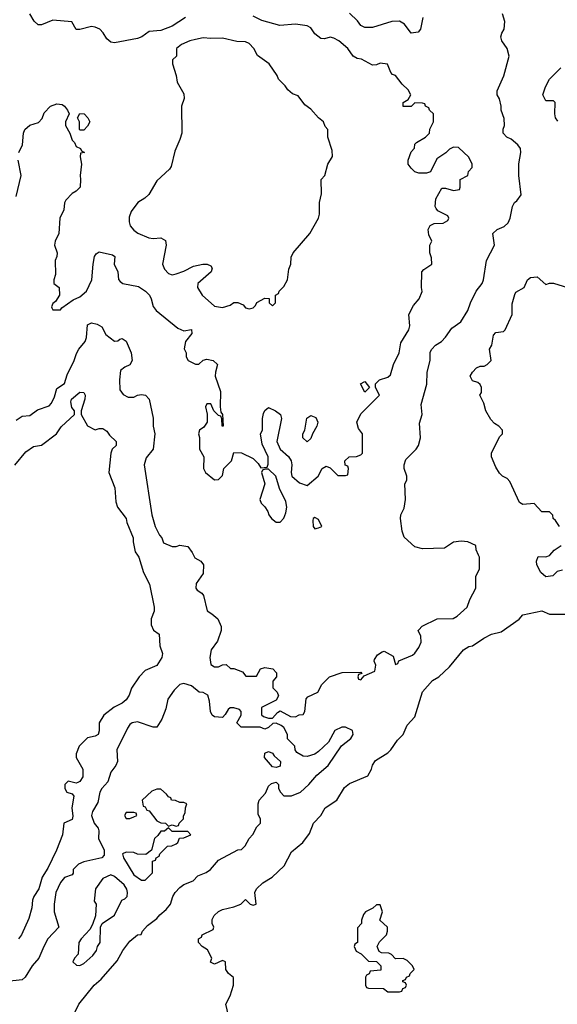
# Model space of a CAD drawing. Header units: inches. Extents: x 2348352 to 2479776, y 460422 to 613655.
# Tile 327 of 590: x 2414597 to 2417390, y 517670 to 522779. Entities that reach past the tile are written whole.
import ezdxf

# ---------------------------------------------------------------- set-up
doc = ezdxf.new("R2010")
doc.units = ezdxf.units.IN
doc.header["$MEASUREMENT"] = 0
doc.layers.add('C4511', color=7, linetype='Continuous')
doc.layers.add('C4512', color=7, linetype='Continuous')

msp = doc.modelspace()

# ---------------------------------------------------------------- linework, layer by layer
at = {"layer": 'C4511', "color": 4}
for points, elevation in [([(2415209.6, 520000), (2415216, 519990), (2415241, 519910), (2415271, 519850), (2415296, 519730), (2415296, 519710), (2415281, 519670), (2415279.6, 519639.6), (2415291.6, 519611.6), (2415322, 519590), (2415326, 519530), (2415338.8, 519490), (2415336, 519470), (2415310, 519428.7), (2415250, 519402), (2415218, 519370), (2415178, 519310), (2415166.4, 519273.6), (2415151, 519250), (2415130, 519233.2), (2415088.5, 519211.5), (2415034.8, 519170), (2415011, 519130), (2415010.6, 519089.4), (2415004.7, 519070), (2414990, 519061.2), (2414950, 519052.7), (2414906.8, 519010), (2414891.3, 518970), (2414891.3, 518950), (2414924.7, 518890), (2414924.7, 518850), (2414910, 518826), (2414899.6, 518820.4), (2414890, 518818), (2414850, 518828), (2414832, 518810), (2414832, 518790), (2414842, 518770), (2414870, 518762), (2414878, 518750), (2414867.7, 518690), (2414873.2, 518646.8), (2414870.7, 518629.3), (2414826, 518610), (2414819.1, 518550), (2414788, 518470), (2414743.8, 518376.2), (2414713.4, 518330), (2414697.3, 518270), (2414671.3, 518230), (2414664.7, 518210), (2414661, 518170), (2414645.2, 518114.8), (2414606.8, 518030), (2414591, 518010)], 104), ([(2415500.6, 520000), (2415507.1, 519987.1), (2415538, 519970), (2415551.3, 519950), (2415550, 519906), (2415514, 519854), (2415512, 519830), (2415519.6, 519819.6), (2415543.6, 519803.6), (2415551.6, 519791.6), (2415571.1, 519711.1), (2415596.3, 519696.3), (2415626, 519670), (2415644.7, 519630), (2415644.7, 519610), (2415625.4, 519554.6), (2415592, 519510), (2415584.7, 519470), (2415590, 519434), (2415610, 519422), (2415630, 519422), (2415650, 519432), (2415670, 519434), (2415692.7, 519412.7), (2415710, 519412), (2415755.3, 519395.3), (2415772.7, 519372.7), (2415827.3, 519372.7), (2415848, 519410), (2415870, 519418), (2415912, 519410), (2415932, 519390), (2415932, 519370), (2415912.7, 519347.3), (2415912.7, 519312.7), (2415934, 519290), (2415942, 519270), (2415930, 519248), (2415854, 519210), (2415852.7, 519172.7), (2415863.6, 519163.6), (2415890, 519154), (2415910, 519154), (2415936.4, 519183.6), (2415950, 519192), (2416003.6, 519163.6), (2416030, 519162), (2416048.4, 519171.6), (2416070, 519174), (2416078, 519190), (2416084.7, 519255.3), (2416094.6, 519265.4), (2416146, 519290), (2416166, 519330), (2416206, 519370), (2416271.6, 519391.6), (2416370, 519394), (2416374, 519386), (2416358, 519382), (2416354, 519370), (2416358, 519358), (2416370, 519354), (2416386, 519374), (2416442, 519398), (2416448, 519430), (2416438, 519450), (2416440.4, 519459.6), (2416456.4, 519483.6), (2416480.4, 519499.6), (2416490, 519502), (2416536.9, 519476.9), (2416550, 519434), (2416562, 519438), (2416567.3, 519452.7), (2416638, 519482), (2416650, 519492), (2416670, 519522), (2416682, 519550), (2416680.4, 519580.4), (2416668, 519610), (2416670, 519614), (2416688.4, 519631.6), (2416766, 519670), (2416848.4, 519671.6), (2416870, 519684.7), (2416922, 519730), (2416935.3, 519770), (2416966, 519830), (2416966, 519890), (2416986, 519930), (2416986, 519990), (2416981.4, 520000)], 108), ([(2417416.9, 519923.1), (2417390, 519915.3), (2417366.4, 519893.6), (2417330, 519889), (2417304, 519910), (2417284, 519950), (2417282, 519970), (2417290, 519994), (2417330, 519991.3), (2417350, 519998), (2417351.7, 520000)], 104), ([(2415688, 517590), (2415669, 517670), (2415690, 517714), (2415708.7, 517770), (2415708.7, 517808.7), (2415682, 517830), (2415668, 517850), (2415666, 517890), (2415650, 517898), (2415610, 517878), (2415588.7, 517888.7), (2415595.3, 517910), (2415572.7, 517952.7), (2415546, 517970), (2415526, 517990), (2415526, 518010), (2415542, 518018), (2415546, 518030), (2415602, 518058), (2415606, 518070), (2415598, 518090), (2415598, 518110), (2415608, 518130), (2415630, 518152), (2415650, 518162), (2415710, 518176), (2415746, 518190), (2415770, 518214), (2415794, 518190), (2415810, 518184.7), (2415826, 518190), (2415818, 518250), (2415828, 518270), (2415860.2, 518299.8), (2415908, 518330), (2415971.9, 518388.1), (2416010, 518462), (2416068.7, 518510), (2416103.1, 518556.9), (2416124, 518610), (2416161.2, 518650), (2416184, 518690), (2416244, 518730), (2416284.4, 518795.6), (2416310, 518815.5), (2416405.2, 518854.8), (2416424, 518890), (2416429.3, 518910.7), (2416445.6, 518934.4), (2416510, 518974.8), (2416525.2, 518990), (2416560.2, 519039.8), (2416589.3, 519070.7), (2416610, 519118), (2416650, 519162), (2416690, 519291.3), (2416742, 519350), (2416774, 519370), (2416830, 519421), (2416902, 519510), (2416930, 519526.8), (2416950, 519530.8), (2417008.7, 519570), (2417048, 519590), (2417097.5, 519602.5), (2417191.9, 519668.1), (2417210, 519691.3), (2417310, 519712), (2417350, 519694), (2417430, 519694)], 104), ([(2414873.6, 517606.4), (2414905.2, 517670), (2414984, 517770), (2415020.2, 517799.8), (2415104.1, 517895.9), (2415134, 517950), (2415170, 517998), (2415210, 518031.3), (2415228, 518032), (2415235.3, 518050), (2415261.2, 518078.8), (2415310, 518116), (2415325.4, 518134.6), (2415358.7, 518161.3), (2415381.2, 518190), (2415393.2, 518230), (2415405.2, 518250), (2415430, 518276), (2415450, 518291), (2415498, 518310), (2415523.2, 518336.8), (2415565.4, 518354.6), (2415589, 518370), (2415630, 518418.8), (2415730, 518472), (2415750, 518474), (2415768.4, 518491.6), (2415789.1, 518530.9), (2415808.9, 518551.1), (2415829.1, 518590.9), (2415848, 518610), (2415848, 518630), (2415836.4, 518656.4), (2415835.3, 518710), (2415842, 518730), (2415873.6, 518766.4), (2415890, 518802), (2415904.7, 518815.3), (2415930, 518822), (2415942, 518810), (2415942, 518790), (2415952, 518770), (2415970, 518752), (2416010, 518752), (2416055.3, 518770), (2416099, 518810), (2416140.7, 518859.3), (2416199, 518910), (2416268.7, 519011.3), (2416318, 519050), (2416328.7, 519070), (2416326, 519090), (2416290, 519108), (2416270, 519108), (2416234, 519090), (2416202, 519030), (2416150, 518982), (2416130, 518968.7), (2416090, 518955.3), (2416070, 518958), (2416036.4, 518976.4), (2416028, 518990), (2416026, 519010), (2415988.4, 519048.4), (2415988, 519070), (2415970, 519106), (2415956.4, 519116.4), (2415930, 519128), (2415912.7, 519127.3), (2415890, 519106), (2415870, 519098), (2415847.3, 519107.3), (2415748.4, 519108.4), (2415726, 519130), (2415748, 519170), (2415748, 519190), (2415739, 519199), (2415710, 519208.7), (2415690, 519208.7), (2415679.8, 519200.2), (2415665.4, 519174.6), (2415650, 519158), (2415610, 519162), (2415598, 519170), (2415588, 519190), (2415583.1, 519243.1), (2415574.6, 519274.6), (2415550, 519288), (2415529.1, 519289.1), (2415490, 519322), (2415450, 519334), (2415430, 519328.7), (2415399.8, 519300.2), (2415367.1, 519252.9), (2415356.8, 519203.2), (2415336, 519150), (2415310, 519108), (2415290, 519108.7), (2415210, 519135.3), (2415182, 519130), (2415170, 519122), (2415156.8, 519103.2), (2415102.8, 518990), (2415104.7, 518930), (2415096, 518910), (2415070, 518875.3), (2415054.9, 518825.1), (2415024, 518790), (2415014, 518770), (2415003.4, 518716.6), (2414976.3, 518670), (2414970.5, 518650), (2414983.8, 518610), (2415004.4, 518584.4), (2415008.2, 518570), (2415006.7, 518530), (2415036.4, 518470), (2415036.7, 518443.3), (2415024.7, 518430), (2414930, 518409), (2414902.5, 518397.5), (2414876, 518370), (2414874.8, 518350), (2414870, 518342), (2414830, 518328.7), (2414810, 518301.2), (2414786, 518250), (2414776.3, 518190), (2414776.3, 518150), (2414801, 518070), (2414744, 518010), (2414722, 517970), (2414697.3, 517910), (2414662.8, 517870), (2414626, 517810), (2414610, 517797.2), (2414530, 517789.2)], 108)]:
    msp.add_lwpolyline(points, dxfattribs=dict(at, elevation=elevation))
for points, elevation in [([(2415930, 518898), (2415910, 518902), (2415868.7, 518950), (2415870, 518974), (2415890, 518982), (2415910, 518974), (2415919.6, 518959.6), (2415952, 518930), (2415950, 518906)], 108), ([(2415330, 518786), (2415310, 518786), (2415283.6, 518776.4), (2415234, 518730), (2415238, 518698), (2415250, 518694), (2415258, 518678), (2415270, 518674), (2415310, 518622), (2415330, 518612), (2415354, 518610), (2415370, 518594), (2415390, 518602), (2415410, 518594), (2415422, 518598), (2415426, 518610), (2415448, 518632), (2415448, 518648), (2415456.4, 518663.6), (2415458, 518690), (2415466, 518710), (2415450, 518718), (2415430, 518718), (2415407.3, 518727.3), (2415386, 518730), (2415382, 518742), (2415370, 518746), (2415360.4, 518760.4)], 112), ([(2415190, 518666), (2415150, 518666), (2415142, 518650), (2415150, 518634), (2415170, 518634), (2415190, 518642), (2415206, 518650), (2415202, 518662)], 112), ([(2415370, 518586), (2415350, 518568), (2415330, 518568), (2415314.8, 518545.2), (2415298, 518530), (2415282, 518470), (2415252.7, 518447.3), (2415210, 518448.7), (2415190, 518457.2), (2415150, 518459), (2415132, 518450), (2415136, 518430), (2415190, 518342), (2415230, 518314), (2415250, 518314), (2415287.3, 518352.7), (2415287.3, 518412.7), (2415302, 518418), (2415306, 518430), (2415322, 518438), (2415326, 518450), (2415366, 518490), (2415387.3, 518492.7), (2415410, 518502), (2415418, 518510), (2415427.3, 518532.7), (2415450, 518534), (2415486, 518550), (2415470, 518566), (2415390, 518566)], 112), ([(2415070, 518341.2), (2415030, 518322), (2414991.3, 518270), (2414984.7, 518204.7), (2414994, 518190), (2414991.6, 518128.4), (2414976, 518084), (2414961, 518059), (2414916, 518010), (2414904.7, 517990), (2414902, 517930), (2414882, 517910), (2414874, 517890), (2414892.7, 517872.7), (2414910, 517872), (2414930, 517882), (2414977.5, 517922.5), (2414997.2, 517950), (2415002, 517970), (2415015.3, 517990), (2415018, 518070), (2415026, 518090), (2415090, 518132), (2415128.7, 518210), (2415143.1, 518216.9), (2415155.3, 518230), (2415157.2, 518250), (2415153.2, 518266.8), (2415139.3, 518290), (2415090, 518333.2)], 112), ([(2416470, 518186), (2416450, 518186), (2416431.6, 518168.4), (2416394, 518150), (2416383.6, 518136.4), (2416372.7, 518107.3), (2416372, 518090), (2416352.7, 518067.3), (2416352, 517990), (2416338, 517982), (2416334, 517970), (2416345.4, 517945.4), (2416371.1, 517931.1), (2416410, 517894), (2416451.6, 517891.6), (2416474, 517870), (2416472.7, 517847.3), (2416418, 517842), (2416412.7, 517827.3), (2416398, 517822), (2416394, 517810), (2416394, 517770), (2416398, 517758), (2416410, 517754), (2416487.3, 517752.7), (2416510, 517734), (2416570, 517734), (2416582, 517738), (2416587.3, 517752.7), (2416602, 517758), (2416606, 517770), (2416602, 517782), (2416587.3, 517787.3), (2416587.3, 517792.7), (2416602, 517798), (2416606, 517810), (2416622, 517818), (2416626, 517830), (2416646, 517850), (2416638, 517870), (2416610, 517898), (2416590, 517908), (2416550, 517906), (2416528.4, 517928.4), (2416515.3, 517935.3), (2416476.4, 517936.4), (2416464, 517944), (2416454, 517970), (2416466.3, 517993.7), (2416502, 518030), (2416508.7, 518050), (2416508.7, 518070), (2416467.3, 518107.3), (2416482, 518150)], 104)]:
    msp.add_lwpolyline(points, close=True, dxfattribs=dict(at, elevation=elevation))
at = {"layer": 'C4512', "color": 4}
for points, elevation in [([(2414593.2, 522090), (2414612.3, 522130), (2414617.2, 522190), (2414624, 522210), (2414650, 522231.3), (2414694.6, 522245.4), (2414713.6, 522266.4), (2414724.7, 522295.3), (2414758, 522330), (2414790, 522342.8), (2414818.5, 522338.5), (2414831, 522330), (2414846, 522310), (2414854, 522290), (2414836, 522250), (2414836, 522230), (2414858, 522190), (2414870, 522154), (2414882, 522142), (2414890, 522122), (2414914, 522110), (2414918, 522098), (2414934, 522090), (2414914, 522086), (2414912, 522068), (2414918.8, 522030), (2414910.7, 521970), (2414914, 521950), (2414910.8, 521910), (2414891.1, 521888.9), (2414870, 521878), (2414836.9, 521843.1), (2414831, 521829), (2414827.1, 521792.9), (2414806.8, 521750), (2414801, 521670), (2414782, 521630), (2414778, 521610), (2414791.3, 521570), (2414791.1, 521551.1), (2414782, 521530), (2414783.6, 521456.4), (2414774, 521430), (2414774, 521410), (2414802, 521390), (2414804.7, 521350), (2414783.6, 521316.4), (2414770, 521306), (2414762, 521290), (2414763.6, 521283.6), (2414770, 521274), (2414810, 521274), (2414816.4, 521283.6), (2414874.6, 521325.4), (2414910, 521341), (2414944, 521370), (2414972.3, 521430), (2414979.5, 521510), (2414986.6, 521550), (2414995.5, 521564.5), (2415010, 521574.8), (2415079.8, 521559.8), (2415090.8, 521550.8), (2415087.3, 521510), (2415106.8, 521470), (2415111, 521431), (2415119.8, 521419.8), (2415134, 521410), (2415214.4, 521394.4), (2415250.6, 521370.6), (2415271, 521350), (2415281, 521330), (2415290.9, 521290.9), (2415306, 521270), (2415418, 521178), (2415450, 521164.7), (2415490, 521172), (2415491, 521150), (2415458, 521110), (2415452, 521072), (2415462, 521050), (2415462, 521030), (2415472, 521010), (2415510, 520991.3), (2415528.4, 520991.6), (2415550, 521012), (2415570, 521018), (2415602, 521010), (2415624.7, 520990), (2415614, 520950), (2415613.4, 520930), (2415640.7, 520850), (2415638, 520770), (2415642, 520742), (2415651, 520730), (2415654, 520670), (2415648.7, 520670), (2415647.3, 520707.3), (2415642, 520722), (2415630, 520726), (2415606, 520750), (2415590, 520786), (2415570, 520786), (2415562, 520770), (2415572, 520732), (2415571.3, 520690), (2415554.4, 520665.6), (2415532, 520650), (2415526, 520630), (2415531, 520611), (2415531.3, 520550), (2415554, 520510), (2415552, 520450), (2415562, 520430), (2415610, 520392), (2415630, 520394), (2415650, 520414), (2415658, 520450), (2415698, 520490), (2415710, 520534), (2415750, 520532), (2415810, 520502), (2415836.9, 520476.9), (2415850, 520454), (2415882, 520458), (2415887.3, 520472.7), (2415888, 520510), (2415856.5, 520576.5), (2415849, 520630), (2415859, 520650), (2415859.3, 520710), (2415864.1, 520735.9), (2415870, 520752), (2415890, 520766), (2415926, 520750), (2415951.3, 520730), (2415958, 520710), (2415933, 520590), (2415950, 520551), (2415993.2, 520513.2), (2416006.8, 520490), (2416010.8, 520470), (2416006.8, 520430), (2416011, 520410), (2416050, 520376), (2416090, 520362), (2416148, 520410), (2416168.9, 520451.1), (2416190, 520462), (2416210, 520454), (2416250, 520414), (2416290, 520414), (2416302, 520418), (2416306, 520450), (2416302, 520462), (2416287.3, 520467.3), (2416286, 520490), (2416308.4, 520511.6), (2416347.3, 520512.7), (2416370, 520522), (2416378, 520530), (2416378, 520630), (2416358, 520658), (2416348, 520690), (2416370, 520734), (2416466, 520830), (2416446, 520870), (2416446, 520890), (2416466, 520910), (2416510, 520924.7), (2416523.1, 520936.9), (2416539, 520990), (2416569, 521050), (2416578, 521102), (2416619, 521170), (2416624, 521190), (2416619, 521250), (2416643.2, 521296.8), (2416673.2, 521330), (2416688.4, 521368.4), (2416684, 521390), (2416686, 521470), (2416696.4, 521483.6), (2416738, 521510), (2416736.4, 521543.6), (2416728, 521570), (2416728, 521610), (2416738, 521630), (2416723.1, 521663.1), (2416719, 521690), (2416722, 521698), (2416730, 521711.3), (2416750, 521721), (2416796.4, 521723.6), (2416822, 521738), (2416826, 521750), (2416822, 521762), (2416770, 521788), (2416760.2, 521800.2), (2416755.3, 521810), (2416759, 521850), (2416790, 521904.7), (2416810, 521904.7), (2416850, 521892), (2416882, 521898), (2416886, 521910), (2416886, 521950), (2416926, 521970), (2416928.4, 521991.6), (2416947.3, 522012.7), (2416948, 522030), (2416930, 522066), (2416876.4, 522116.4), (2416850, 522118), (2416830, 522108), (2416811.3, 522088.7), (2416763.5, 522056.5), (2416731, 521989), (2416710, 521982), (2416670, 521982), (2416649.1, 521989.1), (2416630, 522008), (2416615.3, 522030), (2416615.3, 522050), (2416630, 522094), (2416648, 522112), (2416650, 522134), (2416658, 522142), (2416706, 522170), (2416726, 522190), (2416728.4, 522211.6), (2416746, 522250), (2416746, 522290), (2416726, 522310), (2416722, 522322), (2416706, 522330), (2416702, 522342), (2416690, 522346), (2416650, 522348), (2416630, 522328.7), (2416588.9, 522328.9), (2416588.7, 522350), (2416615.3, 522364.7), (2416628.7, 522390), (2416615.5, 522415.5), (2416584.1, 522444.1), (2416550, 522488.7), (2416534.6, 522494.6), (2416524.7, 522504.7), (2416508.7, 522548.7), (2416470, 522553.2), (2416450, 522545.2), (2416430, 522544), (2416373.6, 522573.6), (2416350, 522578), (2416329.2, 522590), (2416301.2, 522630), (2416255.3, 522670), (2416230, 522684), (2416210, 522688.7), (2416179.8, 522680.2), (2416162, 522682), (2416130, 522705.2), (2416110, 522737.2), (2416090, 522746.6), (2416030, 522755.1), (2415949.3, 522749.3), (2415854.6, 522774.6), (2415810, 522798)], 112), ([(2415458, 522790), (2415390, 522745.2), (2415330, 522722.7), (2415270, 522717.2), (2415231, 522690), (2415210, 522680.9), (2415090, 522659.5), (2415070, 522662.7), (2415050, 522679), (2415031.7, 522711.7), (2415014, 522730), (2414990, 522741.2), (2414970, 522744), (2414910, 522728), (2414890, 522728), (2414868, 522768), (2414770, 522777.2), (2414710, 522752.3), (2414692.7, 522752.7), (2414671.8, 522771.8), (2414650, 522808.7)], 112), ([(2416691, 522790), (2416678.8, 522730), (2416666.4, 522713.6), (2416630, 522709.2), (2416595.9, 522755.9), (2416570, 522772.3), (2416530, 522769.4), (2416430, 522738), (2416390, 522738), (2416369.5, 522749.5), (2416352.9, 522772.9), (2416310, 522813.2)], 108), ([(2416981.4, 520000), (2416968.4, 520028.4), (2416966, 520050), (2416926, 520070), (2416890, 520074), (2416850, 520068), (2416803.6, 520036.4), (2416690, 520033.2), (2416650, 520044), (2416594.6, 520094.6), (2416584.7, 520124.7), (2416575.3, 520190), (2416578, 520210), (2416595.3, 520244.7), (2416602, 520290), (2416598, 520370), (2416608, 520390), (2416608, 520410), (2416594, 520450), (2416594, 520470), (2416602.7, 520497.3), (2416657.2, 520550), (2416669, 520570), (2416679, 520610), (2416674.6, 520685.4), (2416688.7, 520730), (2416683.1, 520783.1), (2416712.9, 520887.1), (2416714, 520950), (2416729.2, 521010), (2416730, 521054), (2416738, 521070), (2416758, 521090), (2416788, 521110), (2416810, 521132), (2416841.5, 521178.5), (2416889.1, 521210.9), (2416925.2, 521270), (2416939.3, 521310), (2416969.3, 521370), (2416999.3, 521410), (2417006, 521430), (2417022.7, 521530), (2417064, 521610), (2417055.3, 521670), (2417078, 521690), (2417114.5, 521705.5), (2417134.5, 521725.5), (2417145.2, 521750), (2417158, 521810), (2417168, 521830), (2417180.4, 521839.6), (2417202, 521870), (2417189.2, 521970), (2417189.3, 522030.7), (2417201.2, 522090), (2417199.3, 522110), (2417184, 522130), (2417150, 522159), (2417128, 522170), (2417109, 522190), (2417109.1, 522210.9), (2417115.3, 522230), (2417114, 522266), (2417099, 522310), (2417099, 522330), (2417089.1, 522369.1), (2417078, 522390), (2417078, 522410), (2417112.1, 522487.9), (2417139.3, 522590), (2417129.2, 522630), (2417101.2, 522670), (2417097.2, 522690), (2417101.2, 522710), (2417114, 522730), (2417117.2, 522770), (2417105.2, 522810)], 108), ([(2417392.3, 522252.3), (2417381.2, 522270), (2417377.2, 522290), (2417378, 522350), (2417370, 522358), (2417330, 522358), (2417315.3, 522390), (2417328, 522430), (2417348.7, 522470), (2417408, 522530)], 104), ([(2414578.6, 521861.4), (2414605.2, 521970), (2414589.2, 522050)], 112), ([(2417402, 520150), (2417380.4, 520180.4), (2417368, 520190), (2417367.3, 520207.3), (2417350, 520226), (2417310, 520226), (2417270, 520268), (2417210, 520264), (2417193.6, 520273.6), (2417143.1, 520383.1), (2417130, 520398), (2417106, 520410), (2417090, 520426), (2417070, 520458), (2417048.7, 520510), (2417048.7, 520530), (2417090, 520614), (2417106, 520630), (2417106, 520650), (2417086, 520670), (2417063.1, 520683.1), (2417044, 520704), (2417018, 520750), (2417008.7, 520790), (2416988, 520830), (2416995.3, 520844.7), (2416995.3, 520870), (2416990, 520886), (2416976.4, 520896.4), (2416950, 520906), (2416938, 520930), (2416949.1, 520950.9), (2416970, 520972), (2416990, 520982), (2417010, 520982), (2417026, 520990), (2417046, 521010), (2417038, 521070), (2417049.3, 521090.7), (2417058, 521142), (2417070, 521156), (2417110, 521161), (2417119, 521170), (2417155.3, 521250), (2417154.6, 521305.4), (2417170, 521354), (2417175.3, 521364.7), (2417218, 521390), (2417235.3, 521430), (2417250, 521441), (2417284.7, 521444.7), (2417330, 521404.7), (2417350, 521412), (2417370, 521412), (2417470, 521381)], 104), ([(2414578.6, 520701.4), (2414610, 520721), (2414650, 520726), (2414690, 520754.8), (2414750, 520774.8), (2414762.7, 520790), (2414778, 520822), (2414790, 520866), (2414830, 520891), (2414843.8, 520936.2), (2414880.9, 521010), (2414892.7, 521047.3), (2414904, 521070), (2414937.2, 521110), (2414945.2, 521130), (2414950, 521196), (2414970, 521206.8), (2414999.1, 521199.1), (2415024.7, 521184.7), (2415045.2, 521145.2), (2415090, 521111.3), (2415108, 521112), (2415118, 521122), (2415130, 521124.7), (2415150, 521111.3), (2415176, 521050), (2415181, 521010), (2415170, 520988), (2415143.6, 520976.4), (2415121, 520959), (2415116, 520910), (2415118, 520858), (2415134.8, 520834.8), (2415160.7, 520820.7), (2415190, 520820.7), (2415209.5, 520830.5), (2415230, 520834), (2415251.3, 520830), (2415270.8, 520810), (2415290.7, 520710.7), (2415290.7, 520670), (2415299.3, 520630), (2415290.7, 520550), (2415255.2, 520504.8), (2415243.8, 520470), (2415284, 520210), (2415300.7, 520150), (2415324.1, 520104.1), (2415336, 520090), (2415344.9, 520064.9), (2415390, 520046), (2415410, 520044.7), (2415430, 520052), (2415470, 520044.7), (2415493.7, 520013.7), (2415500.6, 520000)], 108), ([(2414572.5, 520467.5), (2414630, 520536), (2414670, 520564.7), (2414710, 520571.3), (2414788, 520630), (2414813.6, 520666.4), (2414882, 520730), (2414882, 520750), (2414867.5, 520767.5), (2414863.3, 520796.7), (2414866.6, 520810), (2414910, 520846), (2414930, 520844.7), (2414937.3, 520830), (2414936.3, 520810), (2414916, 520750), (2414916, 520730), (2414950, 520671.3), (2414990, 520651.3), (2415010, 520658), (2415030, 520658), (2415050, 520644.7), (2415064, 520624), (2415098, 520590), (2415098, 520570), (2415078, 520550), (2415071.3, 520530), (2415061, 520430), (2415091.3, 520350), (2415096.9, 520276.9), (2415104.7, 520250), (2415150.6, 520190.6), (2415154.8, 520170), (2415186.8, 520090), (2415186.8, 520070), (2415198, 520018), (2415209.6, 520000)], 104), ([(2417351.7, 520000), (2417373.6, 520026.4), (2417410, 520051.3)], 104)]:
    msp.add_lwpolyline(points, dxfattribs=dict(at, elevation=elevation))
for points, elevation in [([(2415550, 522685.2), (2415510, 522677.2), (2415482, 522670), (2415438, 522650), (2415411.3, 522630), (2415412, 522590), (2415392, 522570), (2415392, 522550), (2415411, 522490), (2415415.3, 522455.3), (2415450, 522394), (2415451.3, 522370), (2415438, 522330), (2415438.8, 522190), (2415430, 522158), (2415402.5, 522097.5), (2415383.5, 522016.5), (2415375.9, 522004.1), (2415310, 521942.7), (2415267.5, 521872.5), (2415247.1, 521852.9), (2415211.3, 521830), (2415176, 521784), (2415166.4, 521753.6), (2415166, 521730), (2415171, 521710), (2415190, 521686.8), (2415210.6, 521670.6), (2415267.9, 521647.9), (2415290, 521644), (2415330, 521646.8), (2415354, 521634), (2415358.8, 521610), (2415338.8, 521510), (2415350, 521484.7), (2415370, 521462.8), (2415390, 521456), (2415410, 521461), (2415450, 521474.8), (2415500.2, 521499.8), (2415549.3, 521510.7), (2415570.9, 521510.9), (2415590, 521502), (2415598, 521490), (2415591.3, 521470), (2415522, 521410), (2415521, 521390), (2415546, 521350), (2415610, 521292), (2415650, 521286), (2415690, 521298), (2415710, 521311.3), (2415730, 521312), (2415758.8, 521298.8), (2415770, 521284.7), (2415790, 521278), (2415810, 521284.7), (2415823.1, 521296.9), (2415830, 521312), (2415870, 521334), (2415892.7, 521332.7), (2415894, 521310), (2415910, 521294), (2415926, 521310), (2415926, 521350), (2415942, 521358), (2415946, 521370), (2415970, 521394), (2415988.7, 521430), (2415995.3, 521484.7), (2416006, 521510), (2416007.3, 521547.3), (2416018, 521570), (2416104, 521670), (2416149, 521750), (2416154, 521770), (2416154, 521830), (2416165.2, 521874.8), (2416164, 521950), (2416182, 521970), (2416198, 522030), (2416222, 522070), (2416220.4, 522100.4), (2416198, 522170), (2416198, 522210), (2416184.7, 522224.7), (2416175.3, 522250), (2416149.3, 522269.3), (2416110, 522315.3), (2416078, 522338), (2416044, 522384), (2416014.6, 522394.6), (2415990, 522415.3), (2415976, 522436), (2415942, 522470), (2415935.3, 522490), (2415894, 522550), (2415832.7, 522592.7), (2415814, 522630), (2415790, 522655.3), (2415770, 522664), (2415725.6, 522665.6), (2415650, 522684), (2415590, 522681.2)], 116), ([(2414910, 522206), (2414908, 522210), (2414908.7, 522250), (2414898, 522270), (2414910, 522292), (2414932, 522290), (2414952, 522270), (2414962, 522250), (2414950, 522226), (2414930, 522206)], 112), ([(2416390, 520846), (2416368, 520890), (2416390, 520902), (2416414, 520870)], 112), ([(2416090, 520588.7), (2416068.7, 520610), (2416068.7, 520630), (2416078, 520650), (2416089.3, 520710.7), (2416110, 520724.7), (2416134.8, 520714.8), (2416146, 520690), (2416141, 520670), (2416118, 520630), (2416110, 520606)], 112), ([(2415890, 520446), (2415870, 520446), (2415858, 520442), (2415854, 520430), (2415871.3, 520370), (2415844.7, 520290), (2415852, 520270), (2415870.9, 520250.9), (2415886.4, 520226.4), (2415891, 520210), (2415906, 520190), (2415930, 520171), (2415950, 520171.3), (2415970, 520192), (2415980.2, 520219.8), (2415984.5, 520250), (2415979.6, 520279.6), (2415946.3, 520346.3), (2415928, 520410)], 112), ([(2416130, 520195.3), (2416122, 520190), (2416119.6, 520180.4), (2416121, 520150), (2416130, 520138), (2416150, 520142), (2416166, 520150), (2416150, 520186)], 112)]:
    msp.add_lwpolyline(points, close=True, dxfattribs=dict(at, elevation=elevation))

doc.saveas('drawing.dxf')
